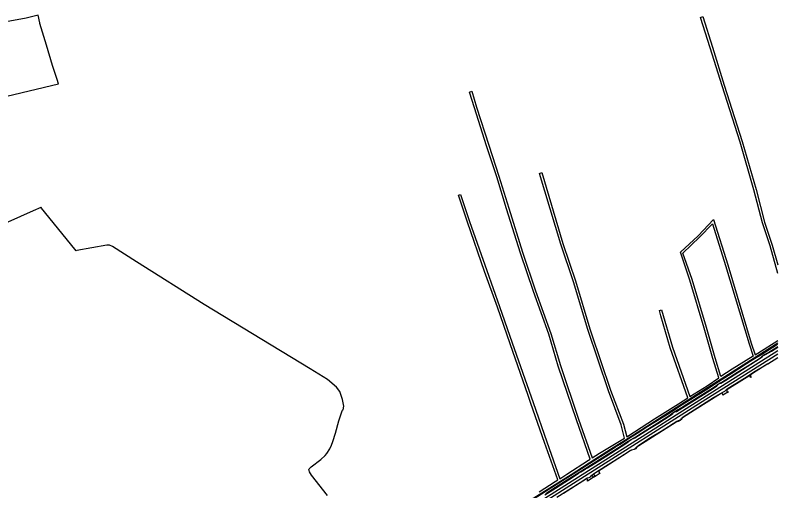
# Model space of a CAD drawing. Extents: x 140000 to 143000, y 403500 to 406000.
# Drawn here: x 141994 to 143000, y 404283 to 404910 of the extents above; entities that cross this region are included whole.
import ezdxf

# ---------------------------------------------------------------- set-up
doc = ezdxf.new("R2010")
doc.units = 0
doc.layers.add('gg-aspt-spoorlijn', color=7, linetype='Continuous')
doc.layers.add('gx-grn-maaiveld', color=7, linetype='Continuous')

msp = doc.modelspace()

# ---------------------------------------------------------------- linework, layer by layer
at = {"layer": 'gg-aspt-spoorlijn'}
for points in [[(141484.7, 403500), (141553.9, 403544.6), (141597.4, 403572.7), (141618.7, 403586.4), (141658.4, 403611.9), (141675.6, 403623.1), (141733.6, 403660.4), (141761.1, 403678), (141859.8, 403741.6), (141905.1, 403770.7), (141931, 403787.5), (142008.2, 403837.1), (142092.3, 403891.4), (142159.5, 403934.4), (142408, 404092), (142533.1, 404171.4), (142542, 404177.1), (142598, 404212.4), (142612.9, 404222), (142661.4, 404252.8), (142844.1, 404368.6), (142865.8, 404382.5), (142918.9, 404416.1), (143000, 404467.6)], [(141491.3, 403500), (141507.8, 403510.6), (141529.7, 403524.6), (141548.4, 403536.8), (141611.3, 403577.2), (141689.4, 403627.7), (141831.5, 403718.9), (141874.5, 403746.6), (141905.7, 403766.7), (141933.5, 403784.6), (142043.7, 403855.5), (142071.5, 403873.5), (142132.9, 403913), (142166, 403934.2), (142325.8, 404035.5), (142413.8, 404091.4), (142483.8, 404135.7), (142546.7, 404175.7), (142621.5, 404223), (142740.2, 404298.5), (142905, 404403.1), (143000, 404463.2)]]:
    msp.add_lwpolyline(points, dxfattribs=at)
at = {"layer": 'gx-grn-maaiveld'}
msp.add_line((142986.7, 404449.9), (143000, 404458.4), dxfattribs=at)
for points in [[(141981.7, 404802.5), (141982.4, 404802.9), (142050.5, 404819.4), (142048.8, 404825.1), (142042.8, 404843.6), (142034.8, 404870.3), (142025.9, 404898.8), (142025.9, 404899.4), (142025.9, 404899.9), (142023.6, 404909.7), (142008, 404906), (141981.4, 404901.1), (141959.8, 404896.5), (141924.6, 404888.4), (141862.4, 404875), (141836.9, 404869.5), (141789.5, 404860.4)], [(143000, 404569.2), (142989.9, 404605.7), (142979.8, 404635.9), (142968.4, 404679.4), (142950.2, 404742.5), (142926.5, 404816.5), (142911, 404866.8), (142898.2, 404906.8), (142901, 404907.9), (142913.9, 404867.7), (142929.3, 404817.4), (142953, 404743.3), (142971.3, 404680.1), (142982.6, 404636.8), (142992.8, 404606.6), (143000, 404580.5)], [(142684.9, 404280.9), (142706.4, 404294.5), (142709.9, 404296.8), (142692.3, 404346.2), (142674.3, 404397.8), (142670.7, 404408.2), (142646.7, 404476.4), (142630, 404524.7), (142613, 404571.9), (142590.5, 404636.7), (142578.5, 404672.2), (142581.3, 404673.1), (142593.3, 404637.7), (142615.8, 404572.9), (142632.8, 404525.7), (142649.5, 404477.4), (142677.1, 404398.8), (142695.2, 404347.2), (142712.5, 404298.4), (142721.7, 404304.2), (142750.4, 404322.7), (142752.6, 404324.1), (142734.3, 404375.9), (142710.3, 404446.9), (142697.9, 404489.1), (142677.6, 404545.4), (142660.4, 404596.1), (142642, 404654.4), (142629, 404696.4), (142615.7, 404737.3), (142599.6, 404787.7), (142593.2, 404808.4), (142596, 404809.4), (142602.4, 404788.6), (142618.5, 404738.2), (142631.8, 404697.3), (142644.9, 404655.3), (142663.2, 404597), (142680.4, 404546.4), (142700.7, 404490), (142713.2, 404447.8), (142737.1, 404376.9), (142755.2, 404325.8), (142764.8, 404331.9), (142797.9, 404351.8), (142793.4, 404369.3), (142776.4, 404414.2), (142749.2, 404495.3), (142730.2, 404558.3), (142713.5, 404607.7), (142685.7, 404701.2), (142688.6, 404702.1), (142716.3, 404608.6), (142733, 404559.3), (142752, 404496.2), (142753.9, 404490.6), (142779.2, 404415.2), (142796.3, 404370.2), (142800.6, 404353.4), (142802.3, 404354.4), (142837.2, 404377.5), (142869.2, 404397.2), (142881.3, 404404.9), (142858.2, 404471.1), (142845.8, 404513.1), (142843.7, 404520.4), (142846.6, 404521.2), (142861.1, 404472), (142883.9, 404406.6), (142906.9, 404421.1), (142922.4, 404431.3), (142914.5, 404456.8), (142903, 404497), (142884.1, 404560.2), (142871.5, 404597), (142894.8, 404618.9), (142915.4, 404640.4), (142933.9, 404580.3), (142965, 404477.1), (142970.3, 404461.6), (142973.9, 404463.9), (143000, 404480.5)], [(142072.3, 404601.3), (142028.3, 404655.3), (142027.6, 404656.4), (142027.4, 404656.3), (142017, 404651.8), (141983.6, 404637), (141931.9, 404614.4), (141924.4, 404610.9), (141912.6, 404605.8), (141903.8, 404602.1), (141892.9, 404597.4), (141886.9, 404595), (141885.8, 404594.8), (141885, 404595.6), (141885.3, 404644.3)], [(142905.9, 404497.8), (142886.9, 404561.1), (142874.9, 404596.1), (142896.9, 404616.8), (142914, 404634.6), (142931, 404579.5), (142962.2, 404476.2), (142967.7, 404460), (142939.8, 404442.7), (142925, 404433), (142917.4, 404457.7), (142905.9, 404497.8)], [(142405.6, 404276.4), (142384.8, 404303.1), (142382, 404307.5), (142381.3, 404309), (142381.1, 404310.1), (142381.3, 404311.4), (142384.3, 404314.1), (142396.9, 404323.5), (142402.6, 404328.8), (142404.9, 404331.5), (142408.6, 404337.7), (142411, 404342.6), (142412.7, 404347.5), (142416.3, 404358.6), (142420.8, 404374.5), (142424.9, 404388), (142425.6, 404388.9), (142426.6, 404389.2), (142427.1, 404394.1), (142425.6, 404402.9), (142422, 404413.2), (142417.5, 404419.1), (142405.8, 404429.4), (142382.7, 404443.1), (142242.9, 404528.2), (142153.7, 404584.4), (142121.8, 404604.5), (142118, 404606.4), (142114.6, 404606.3), (142074.9, 404599.2), (142073.9, 404599), (142072.3, 404601.3)], [(142114.7, 403912.6), (142116.2, 403915), (142119.2, 403917.3), (142130.4, 403925.3), (142188.1, 403962), (142224.6, 403985.3), (142324.1, 404048.5), (142429.6, 404115.9), (142478.6, 404146.7), (142519.6, 404173), (142574.7, 404207.9), (142625.4, 404240), (142727.3, 404303.8), (142758.4, 404324.3), (142779.1, 404337.5), (142809.8, 404356.4), (142887.7, 404406.2), (142996.7, 404475.3), (143000, 404477.4)], [(142671, 404267.3), (142700.6, 404286.2), (142726.4, 404302.8), (142766.3, 404328.2), (142773.5, 404332.6), (142785.9, 404340.3), (142792.1, 404344), (142803, 404351.3), (142816.6, 404359.7), (142828.7, 404367.5), (142856.7, 404384.9), (142873.7, 404396.2), (142885.3, 404403.4), (142908.6, 404418), (142921.7, 404426.8), (142938.4, 404437.3), (142958.9, 404450.5), (142967.2, 404455.6), (142978.8, 404462.6), (142998.2, 404474.9), (143000, 404476)], [(142692.4, 404277), (142706.8, 404286.1), (142730, 404300.8), (142737, 404305.9), (142739.9, 404307.5), (142744.3, 404310.2), (142746.3, 404311.6), (142748.8, 404312.9), (142754.8, 404316.4), (142772.2, 404327.3), (142800.8, 404345.7), (142803.6, 404348), (142806.7, 404349.9), (142811.5, 404352.2), (142830.9, 404364.7), (142841.5, 404371.2), (142859.4, 404382.8), (142861.5, 404384.4), (142862.6, 404385.5), (142864.2, 404386.6), (142866.3, 404387), (142910.2, 404414.6), (142916.6, 404418.8), (142919.7, 404421), (142921.5, 404422.9), (142922.3, 404423.5), (142923.8, 404424.4), (142925, 404424.5), (142931.6, 404428.4), (142975.4, 404456.4), (142979.4, 404459.1), (142980.5, 404460.5), (142982, 404461.4), (142984, 404462.1), (142991.7, 404466.6), (143000, 404472)], [(142693.8, 404279), (142706.8, 404287.3), (142768.1, 404325.9), (142792.1, 404341), (142801.7, 404347.3), (142806.5, 404350.3), (142812.5, 404353.5), (142820.3, 404358.5), (142854.8, 404380.3), (142864.8, 404387.3), (142872.5, 404391.8), (142880, 404396.5), (142915.1, 404418.7), (142920.7, 404422.7), (142923.2, 404424.3), (142926.1, 404425.9), (142947, 404438.7), (142962.8, 404448.8), (142977.1, 404457.8), (142981.7, 404461.6), (142986.8, 404464.4), (142991.8, 404467.4), (143000, 404472.7)], [(142708.3, 404274), (142739.1, 404293.5), (142744.2, 404296.4), (142748.6, 404299.4), (142751.1, 404300.1), (142752.8, 404301), (142754.3, 404302.8), (142756.6, 404304.7), (142764.3, 404309.7), (142791.5, 404326.7), (142805.4, 404335.5), (142806.9, 404336.4), (142808.6, 404336.9), (142810.4, 404337.2), (142811.7, 404338.1), (142814.4, 404340.9), (142816.6, 404342.6), (142832.1, 404352.7), (142846.2, 404361.2), (142866.9, 404374.3), (142870.2, 404375.4), (142871.9, 404376.6), (142873.1, 404378.2), (142874.1, 404379), (142875.3, 404379.8), (142915.4, 404405.4), (142925.1, 404411.4), (142928.6, 404412.8), (142930.3, 404414), (142932.8, 404416.4), (142934.7, 404417.7), (142955.9, 404431.1), (142967.9, 404438.9), (142984.1, 404448.8), (142986.7, 404449.9)], [(142986.7, 404449.9), (142968.2, 404438.1), (142964.9, 404435.8), (142964.1, 404434.8), (142963.9, 404433.9), (142964, 404433.7), (142964, 404433.6), (142964.1, 404433.3), (142964.8, 404432.8), (142965.5, 404432.7), (142964.1, 404431.7), (142964.1, 404432.2), (142963.9, 404432.9), (142963.4, 404433.4), (142962.5, 404433.8), (142961.7, 404433.5), (142936.5, 404417.8), (142934.2, 404416.3), (142933.1, 404415.4), (142932.8, 404414.7), (142932.6, 404414), (142932.7, 404413.4), (142933.1, 404413), (142933.6, 404412.8), (142934.9, 404413), (142927.3, 404408.5), (142927.4, 404409.2), (142927.2, 404410.2), (142926.8, 404410.6), (142925.9, 404411.2), (142924.3, 404410.3), (142890.1, 404388.6), (142874.4, 404378.7), (142873.6, 404377.7), (142872.7, 404376.6), (142871.9, 404376), (142871, 404375.3), (142868.6, 404374), (142866.6, 404373.3), (142865.8, 404372.9), (142816.5, 404341.7), (142815.3, 404340.9), (142814, 404340), (142812.4, 404338), (142811.5, 404337.3), (142810.5, 404336.9), (142808.9, 404336.5), (142807, 404335.9), (142806.9, 404335.9), (142806.3, 404335.7), (142805.4, 404335.2), (142800, 404331.6), (142767, 404310.4), (142764.5, 404308.7), (142764.1, 404308.3), (142763.9, 404307.8), (142763.8, 404307.5), (142763.9, 404307.2), (142764.1, 404306.8), (142764.7, 404305.9), (142764.9, 404305.9), (142765.5, 404305.9), (142758.8, 404301.5), (142756.2, 404299.8), (142748.8, 404295.1), (142749.1, 404296.2), (142748.9, 404297.2), (142748.7, 404297.7), (142748.2, 404298.1), (142747.6, 404298), (142717.2, 404278.8)], [(142755.5, 404302.8), (142756.1, 404303.4), (142757, 404303.8), (142757.7, 404303.7), (142758.5, 404302.5), (142758.6, 404302), (142758.4, 404301.6), (142757.1, 404300.8), (142756.2, 404300.5), (142755.8, 404300.7), (142755.4, 404301.4), (142755.2, 404302.1), (142755.5, 404302.8)]]:
    msp.add_lwpolyline(points, dxfattribs=at)

doc.saveas('drawing.dxf')
